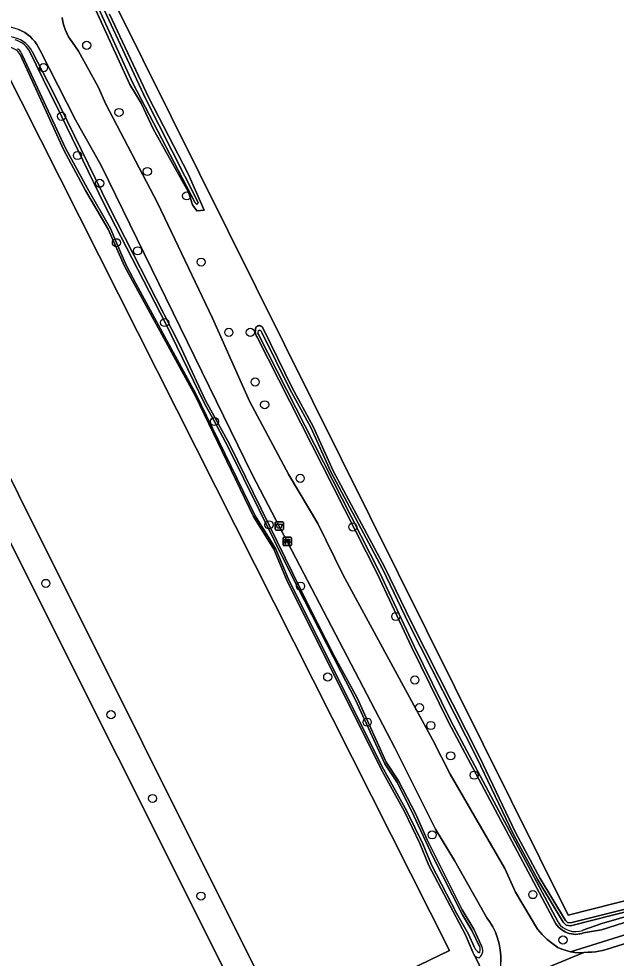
# Model space of a CAD drawing. Extents: x 162722 to 165104, y 384719 to 386284.
# Drawn here: x 163701 to 163772.9, y 385256.2 to 385369.4 of the extents above; entities that cross this region are included whole.
import ezdxf

# ---------------------------------------------------------------- set-up
doc = ezdxf.new("R2010")
doc.units = 0
for name, color, linetype in [('IMGEO_Afvalbak', 7, 'Continuous'), ('IMGEO_Bank', 7, 'Continuous'), ('IMGEO_Boom', 7, 'Continuous'), ('IMGEO_Grasland_agrarisch', 7, 'Continuous'), ('IMGEO_Groenvoorziening', 7, 'Continuous'), ('IMGEO_Hek', 7, 'Continuous'), ('IMGEO_Loofbos', 7, 'Continuous'), ('IMGEO_Oever', 7, 'Continuous'), ('IMGEO_Rijbaan_lokaal_halfverhard', 7, 'Continuous'), ('IMGEO_Voetpad_onverhard', 7, 'Continuous'), ('IMGEO_Waterloop', 7, 'Continuous')]:
    doc.layers.add(name, color=color, linetype=linetype)

msp = doc.modelspace()

# ---------------------------------------------------------------- linework, layer by layer
at = {"layer": 'IMGEO_Afvalbak'}
for p, q in [((163731.82, 385307.89), (163731.82, 385308.69)), ((163731.82, 385308.69), (163731.82, 385307.89)), ((163731.92, 385308.79), (163732.71, 385308.79)), ((163732.71, 385308.79), (163731.92, 385308.79)), ((163732.81, 385308.69), (163732.81, 385307.89)), ((163732.81, 385307.89), (163732.81, 385308.69)), ((163732.71, 385307.79), (163731.92, 385307.79)), ((163731.92, 385307.79), (163732.71, 385307.79))]:
    msp.add_line(p, q, dxfattribs=at)
msp.add_lwpolyline([(163731.96, 385308.5), (163732.67, 385308.5), (163732.52, 385308.03), (163732.11, 385308.03), (163731.96, 385308.5)], dxfattribs=at)
for centre, start, end in [((163731.92, 385308.69), 90, 180), ((163731.92, 385308.69), 90, 180), ((163732.71, 385308.69), 0, 90), ((163732.71, 385308.69), 360, 90), ((163731.92, 385307.89), 180, 270), ((163731.92, 385307.89), 180, 270), ((163732.71, 385307.89), 270, 0), ((163732.71, 385307.89), 270, 0)]:
    msp.add_arc(centre, 0.1, start, end, dxfattribs=at)
at = {"layer": 'IMGEO_Bank'}
for p, q in [((163732.78, 385306), (163732.78, 385306.84)), ((163732.78, 385306.84), (163732.78, 385306)), ((163732.85, 385306.92), (163733.69, 385306.92)), ((163733.69, 385306.92), (163732.85, 385306.92)), ((163733.47, 385306.32), (163733.08, 385306.32)), ((163733.09, 385306.43), (163733.09, 385306.53)), ((163733.13, 385306.53), (163733.13, 385306.43)), ((163733.42, 385306.54), (163733.14, 385306.54)), ((163733.14, 385306.42), (163733.42, 385306.42)), ((163733.42, 385306.43), (163733.42, 385306.53)), ((163733.47, 385306.53), (163733.47, 385306.43)), ((163733.78, 385306.85), (163733.78, 385306.01)), ((163733.78, 385306.01), (163733.78, 385306.85)), ((163733.7, 385305.92), (163732.86, 385305.92)), ((163732.86, 385305.92), (163733.7, 385305.92))]:
    msp.add_line(p, q, dxfattribs=at)
for points in [[(163733.02, 385306.32), (163732.88, 385306.32), (163732.99, 385306.42), (163733.08, 385306.42)], [(163733.08, 385306.54), (163732.99, 385306.54), (163732.99, 385306.7), (163733.56, 385306.7), (163733.56, 385306.54), (163733.47, 385306.54)], [(163733.07, 385306.31), (163733.07, 385306.1), (163733.03, 385306.1), (163733.03, 385306.31)], [(163733.47, 385306.42), (163733.56, 385306.42), (163733.67, 385306.32), (163733.53, 385306.32)], [(163733.52, 385306.31), (163733.52, 385306.1), (163733.48, 385306.1), (163733.48, 385306.31)]]:
    msp.add_lwpolyline(points, dxfattribs=at)
for centre, radius, start, end in [((163732.85, 385306.84), 0.0779, 92.4484, 184.2845), ((163732.85, 385306.84), 0.0779, 92.4484, 184.2845), ((163733.02, 385306.31), 0.00671, 2.8957, 87.1043), ((163733.08, 385306.31), 0.00671, 92.8957, 177.1043), ((163733.08, 385306.53), 0.00671, 2.8957, 87.1043), ((163733.08, 385306.43), 0.00671, 272.8957, 357.1043), ((163733.14, 385306.53), 0.00671, 92.8957, 177.1043), ((163733.14, 385306.43), 0.00671, 182.8957, 267.1043), ((163733.42, 385306.53), 0.00671, 2.8957, 87.1043), ((163733.42, 385306.43), 0.00671, 272.8957, 357.1043), ((163733.47, 385306.53), 0.00671, 92.8957, 177.1043), ((163733.47, 385306.43), 0.00671, 182.8957, 267.1043), ((163733.47, 385306.31), 0.00671, 2.8957, 87.1043), ((163733.53, 385306.31), 0.00671, 92.8957, 177.1043), ((163733.7, 385306.84), 0.0779, 2.4484, 94.2845), ((163733.7, 385306.84), 0.0779, 2.4484, 94.2845), ((163732.85, 385306), 0.0779, 182.4484, 274.2845), ((163732.85, 385306), 0.0779, 182.4484, 274.2845), ((163733.7, 385306), 0.0779, 272.4484, 4.2845), ((163733.7, 385306), 0.0779, 272.4484, 4.2845)]:
    msp.add_arc(centre, radius, start, end, dxfattribs=at)
at = {"layer": 'IMGEO_Boom'}
for centre in [(163709.15, 385366.16), (163703.95, 385363.47), (163706.12, 385357.61), (163713.03, 385358.08), (163708.04, 385352.89), (163716.44, 385350.97), (163710.7, 385349.55), (163721.18, 385348.03), (163712.72, 385342.39), (163715.27, 385341.41), (163722.91, 385340.06), (163718.52, 385332.78), (163726.25, 385331.6), (163728.83, 385331.6), (163729.42, 385325.62), (163730.56, 385322.88), (163724.52, 385320.86), (163734.83, 385314.02), (163731.08, 385308.42), (163741.17, 385308.16), (163704.23, 385301.37), (163734.87, 385301.04), (163746.34, 385297.39), (163738.15, 385290.1), (163748.63, 385289.74), (163749.2, 385286.41), (163712.07, 385285.56), (163742.89, 385284.66), (163750.56, 385284.26), (163752.95, 385280.61), (163755.77, 385278.28), (163717.07, 385275.48), (163750.72, 385271.09), (163722.89, 385263.72), (163762.83, 385263.9), (163766.46, 385258.43)]:
    msp.add_circle(centre, 0.489, dxfattribs=at)
at = {"layer": 'IMGEO_Grasland_agrarisch'}
for points in [[(163887.52, 385372.06), (163891.13, 385404.35), (163792.04, 385411.95), (163716.39, 385374.42), (163712.48, 385371.3), (163767.09, 385261.41), (163786.85, 385266.44), (163800.01, 385268.84), (163929.93, 385258.32), (163930.39, 385263.13), (163924.88, 385267.34), (163932.78, 385342.04), (163914.94, 385355.74), (163911.42, 385357.55), (163888.2, 385367.95)], [(163649.84, 385273.67), (163612.72, 385253.42), (163611.95, 385253.3), (163611.09, 385253.79), (163582.09, 385306.8), (163581.43, 385306.48), (163540.18, 385285.87), (163543.92, 385277.3), (163557.51, 385250), (163593.93, 385177.31), (163740.78, 385251.34), (163752.79, 385257.17), (163698.9, 385364.12), (163630.39, 385330.12), (163622.47, 385326.2)], [(163685.93, 385342.04), (163730.82, 385252.18), (163727.86, 385250.56), (163682.79, 385340.51)]]:
    msp.add_lwpolyline(points, close=True, dxfattribs=at)
at = {"layer": 'IMGEO_Groenvoorziening'}
msp.add_lwpolyline([(163685.93, 385342.04), (163682.79, 385340.51), (163727.86, 385250.56), (163730.82, 385252.18)], close=True, dxfattribs=at)
for points in [[(163910.06, 385255.42), (163896, 385257.12), (163876.78, 385259.04), (163843.68, 385262.32), (163838.05, 385262.87), (163829.27, 385263.48), (163822.36, 385263.63), (163815.46, 385263.78), (163808.81, 385263.93), (163805.97, 385263.89), (163801.11, 385263.83), (163793.55, 385263.32), (163785.83, 385262.28), (163778.92, 385260.61), (163767.36, 385257.02)], [(163767.36, 385257.02), (163767.88, 385256.94), (163768.42, 385256.9), (163768.95, 385256.91), (163769.48, 385256.97), (163769.87, 385256.95), (163770.36, 385257), (163770.77, 385257.08), (163771.22, 385257.18), (163771.66, 385257.31), (163779.21, 385259.66), (163785.43, 385261.21), (163793.62, 385262.32), (163800.66, 385262.82), (163808.64, 385262.93), (163829.25, 385262.48), (163837.88, 385261.89), (163861.37, 385259.56), (163884.6, 385257.26), (163895.05, 385256.23)]]:
    msp.add_lwpolyline(points, dxfattribs=at)
at = {"layer": 'IMGEO_Hek'}
msp.add_lwpolyline([(163727.86, 385250.56), (163682.79, 385340.51), (163685.93, 385342.04), (163730.82, 385252.18), (163727.86, 385250.56)], dxfattribs=at)
at = {"layer": 'IMGEO_Loofbos'}
for points in [[(163786.85, 385266.44), (163767.09, 385261.41), (163712.48, 385371.3), (163716.39, 385374.42), (163792.04, 385411.95)], [(163711.88, 385369.93), (163716.62, 385359.83), (163721.35, 385350.7), (163723.29, 385346.32), (163722.38, 385346.24), (163721.86, 385346.96), (163721.39, 385348.49), (163717.13, 385356.11), (163715.7, 385359.21), (163714.34, 385361.44), (163710.01, 385370.93)], [(163706.21, 385369.49), (163706.27, 385369), (163706.39, 385368.53), (163706.54, 385368.07), (163706.74, 385367.62), (163706.97, 385367.19), (163707.08, 385367.02), (163708.17, 385365.47), (163710.54, 385361.17), (163711.45, 385359.09), (163717.68, 385347.21), (163724.3, 385333.29), (163728.74, 385323.33), (163733.47, 385314.45), (163736.97, 385308.57), (163740, 385302.35), (163750.76, 385282.59), (163752.87, 385278.39), (163759.47, 385267.06), (163760.75, 385264.19), (163763.39, 385259.73), (163763.95, 385259.08), (163764.56, 385258.5), (163765.22, 385257.96), (163765.84, 385257.54), (163766.33, 385257.32), (163766.83, 385257.15), (163767.36, 385257.02), (163778.92, 385260.61)], [(163729.05, 385314.5), (163710.87, 385351.68), (163707.79, 385357.19), (163703.53, 385365.54), (163703.36, 385365.91), (163703.15, 385366.27), (163702.91, 385366.61), (163702.64, 385366.92), (163702.34, 385367.21), (163702.02, 385367.47), (163701.68, 385367.7), (163701.31, 385367.9), (163700.93, 385368.07), (163700.54, 385368.2), (163700.14, 385368.3), (163699.73, 385368.36), (163699.4, 385368.38), (163697.8, 385368.25), (163696.91, 385368.1), (163697.46, 385366.9)], [(163755.6, 385256.97), (163754.71, 385259.06), (163750.33, 385267.41), (163749.24, 385270.05), (163747.38, 385273.91), (163744.66, 385278.85), (163733.19, 385301.85), (163731.65, 385305.5), (163729.23, 385309.43), (163722.25, 385323.9), (163713.7, 385339.56), (163711.74, 385344.02), (163709, 385348.66), (163706.4, 385353.53), (163701.12, 385365.07)], [(163702.57, 385365.41), (163705.16, 385360.42), (163711.85, 385346.72), (163720.3, 385330.15), (163723.4, 385323.46), (163726.31, 385318.15), (163735.86, 385298.64), (163738.96, 385292.56), (163741.69, 385287.6), (163745.18, 385279.86), (163746.68, 385277.6), (163748.76, 385273.6), (163750.12, 385270.49), (163754.33, 385262.08), (163755.74, 385259.73), (163756.63, 385257.8)], [(163775.49, 385261.07), (163771.11, 385259.65), (163768.93, 385259.28), (163768.74, 385259.22), (163768.49, 385259.16), (163768.23, 385259.12), (163767.98, 385259.11), (163767.72, 385259.12), (163767.47, 385259.16), (163767.22, 385259.22), (163766.97, 385259.29), (163766.74, 385259.4), (163766.51, 385259.52), (163766.3, 385259.66), (163766.1, 385259.82), (163765.91, 385259.99), (163765.74, 385260.19), (163765.59, 385260.39), (163752.69, 385284.66), (163748.21, 385293.74), (163744.09, 385302.58), (163729.64, 385331.02), (163729.57, 385331.12), (163729.53, 385331.23), (163729.49, 385331.34), (163729.46, 385331.45), (163729.44, 385331.57), (163729.43, 385331.68), (163729.44, 385331.8), (163729.45, 385331.91), (163729.47, 385332.03), (163729.51, 385332.14), (163729.55, 385332.25), (163729.59, 385332.28), (163729.62, 385332.31), (163729.65, 385332.34), (163729.69, 385332.36), (163729.73, 385332.37), (163729.77, 385332.39), (163729.82, 385332.4), (163729.86, 385332.41), (163729.9, 385332.41), (163729.95, 385332.41), (163729.99, 385332.4), (163730.03, 385332.39), (163730.07, 385332.38), (163730.11, 385332.36), (163730.15, 385332.35), (163730.19, 385332.32), (163730.22, 385332.29), (163730.25, 385332.27), (163730.28, 385332.23), (163730.31, 385332.2), (163730.33, 385332.16), (163730.35, 385332.12), (163730.37, 385332.08), (163733.87, 385324.91), (163736.4, 385320.28), (163738.81, 385314.94), (163745.03, 385303.27), (163748.22, 385296.66), (163756.44, 385280.41), (163760.76, 385271.36), (163763.72, 385265.85), (163766.75, 385260.78), (163767, 385260.54), (163767.35, 385260.49), (163775.05, 385262.41)], [(163755.86, 385256.53), (163757.39, 385253.34), (163757.71, 385252.67), (163757.86, 385252.83), (163758.11, 385253.14), (163758.33, 385253.48), (163758.53, 385253.83), (163758.69, 385254.2), (163758.81, 385254.58), (163758.9, 385254.98), (163758.96, 385255.38), (163758.98, 385255.78), (163758.98, 385256.51), (163758.91, 385257.24), (163758.78, 385257.97), (163758.58, 385258.67), (163758.32, 385259.36), (163758, 385260.02), (163757.62, 385260.65), (163757.3, 385261.11), (163753.42, 385268.01), (163751.11, 385271.77), (163746.22, 385281.58), (163729.05, 385314.5)], [(163685.2, 385216.69), (163698.25, 385223.18), (163710.13, 385229.29), (163712.96, 385230.75), (163716.25, 385232.35), (163717.57, 385233.01), (163722.21, 385235.5), (163734.23, 385241.98), (163737.48, 385243.67), (163745.06, 385247.55), (163752.2, 385250.91), (163757.39, 385253.34), (163755.86, 385256.53)]]:
    msp.add_lwpolyline(points, dxfattribs=at)
msp.add_lwpolyline([(163593.93, 385177.31), (163557.51, 385250), (163543.92, 385277.3), (163540.18, 385285.87), (163581.43, 385306.48), (163582.09, 385306.8), (163583.48, 385307.5), (163622.47, 385326.2), (163630.39, 385330.12), (163698.9, 385364.12), (163752.79, 385257.17), (163740.78, 385251.34)], close=True, dxfattribs=at)
for centre, radius, start, end in [((163699.75, 385364.02), 3.15, 26.1049, 85.9177), ((163699.59, 385364.13), 1.8, 31.5953, 126.3622), ((163755.66, 385257.19), 1.15, 308.6788, 32.4088), ((163756.5, 385257.21), 0.935, 194.9726, 226.608), ((163756.49, 385257.2), 0.923, 226.6849, 262.7848)]:
    msp.add_arc(centre, radius, start, end, dxfattribs=at)
at = {"layer": 'IMGEO_Oever'}
for points in [[(163710.01, 385370.93), (163714.34, 385361.44), (163715.7, 385359.21), (163717.13, 385356.11), (163721.39, 385348.49), (163721.86, 385346.96), (163722.38, 385346.24), (163723.29, 385346.32), (163721.35, 385350.7), (163716.62, 385359.83), (163711.88, 385369.93)], [(163722.2, 385347.2), (163722.16, 385347.29), (163714.68, 385361.62), (163710.36, 385371.09)], [(163711.07, 385371.54), (163711.05, 385371.15), (163711.22, 385370.51), (163711.51, 385369.82), (163716.28, 385359.66), (163722.51, 385347.32), (163722.54, 385347.21)], [(163701.12, 385365.07), (163706.4, 385353.53), (163709, 385348.66), (163711.74, 385344.02), (163713.7, 385339.56), (163722.25, 385323.9), (163729.23, 385309.43), (163731.65, 385305.5), (163733.19, 385301.85), (163744.66, 385278.85), (163747.38, 385273.91), (163749.24, 385270.05), (163750.33, 385267.41), (163754.71, 385259.06), (163755.6, 385256.97)], [(163701.42, 385364.95), (163701.35, 385365.1), (163701.31, 385365.17), (163701.27, 385365.25)], [(163755.85, 385257.44), (163755.76, 385257.61), (163755.07, 385259.14), (163753.66, 385261.65), (163750.64, 385267.5), (163749.6, 385270.03), (163747.68, 385273.95), (163744.64, 385279.38), (163733.38, 385301.97), (163731.89, 385305.49), (163731.01, 385306.92), (163729.42, 385309.5), (163723.57, 385321.55), (163722.28, 385324.21), (163715.06, 385337.5), (163713.93, 385339.59), (163712.72, 385342.39), (163712, 385344.11), (163709.23, 385348.91), (163706.6, 385353.79), (163701.42, 385364.95)], [(163702.2, 385365.62), (163703.95, 385362.01), (163706.12, 385357.61), (163711.24, 385347.05), (163718.68, 385332.62), (163723.31, 385323.04), (163724.52, 385320.86), (163726.15, 385317.78), (163733.62, 385302.69), (163739.73, 385290.77), (163741.5, 385287.36), (163745.04, 385279.65), (163746.53, 385277.35), (163748.53, 385273.38), (163750.81, 385268.47), (163754.36, 385261.47), (163755.49, 385259.58), (163756.41, 385257.64)], [(163741.69, 385287.6), (163738.96, 385292.56), (163735.86, 385298.64), (163726.31, 385318.15), (163723.4, 385323.46), (163720.3, 385330.15), (163711.85, 385346.72), (163705.16, 385360.42), (163702.57, 385365.41)], [(163775.05, 385262.41), (163767.35, 385260.49), (163767, 385260.54), (163766.75, 385260.78), (163763.72, 385265.85), (163760.76, 385271.36), (163756.44, 385280.41), (163748.22, 385296.66), (163745.03, 385303.27), (163738.81, 385314.94), (163736.4, 385320.28), (163733.87, 385324.91), (163730.37, 385332.08), (163730.35, 385332.12), (163730.33, 385332.16), (163730.31, 385332.2), (163730.28, 385332.23), (163730.25, 385332.27), (163730.22, 385332.29), (163730.19, 385332.32), (163730.15, 385332.35), (163730.11, 385332.36), (163730.07, 385332.38), (163730.03, 385332.39), (163729.99, 385332.4), (163729.95, 385332.41), (163729.9, 385332.41), (163729.86, 385332.41), (163729.82, 385332.4), (163729.77, 385332.39), (163729.73, 385332.37), (163729.69, 385332.36), (163729.65, 385332.34), (163729.62, 385332.31), (163729.59, 385332.28), (163729.55, 385332.25), (163729.51, 385332.14), (163729.47, 385332.03), (163729.45, 385331.91), (163729.44, 385331.8), (163729.43, 385331.68), (163729.44, 385331.57), (163729.46, 385331.45), (163729.49, 385331.34), (163729.53, 385331.23), (163729.57, 385331.12), (163729.64, 385331.02), (163744.09, 385302.58), (163748.21, 385293.74), (163752.69, 385284.66), (163765.59, 385260.39), (163765.74, 385260.19), (163765.91, 385259.99), (163766.1, 385259.82), (163766.3, 385259.66), (163766.51, 385259.52), (163766.74, 385259.4), (163766.97, 385259.29), (163767.22, 385259.22), (163767.47, 385259.16), (163767.72, 385259.12), (163767.98, 385259.11), (163768.23, 385259.12), (163768.49, 385259.16), (163768.74, 385259.22), (163768.93, 385259.28), (163771.11, 385259.65), (163775.49, 385261.07)], [(163765.87, 385260.57), (163752.98, 385284.81), (163748.51, 385293.88), (163744.39, 385302.72), (163729.81, 385331.33), (163729.75, 385331.47)], [(163729.79, 385331.79), (163729.84, 385331.83), (163729.93, 385331.84)], [(163730.13, 385331.73), (163730.21, 385331.6), (163733.58, 385324.76), (163736.11, 385320.14), (163738.51, 385314.79), (163744.74, 385303.12), (163747.92, 385296.51), (163756.14, 385280.27), (163760.46, 385271.21), (163763.43, 385265.68), (163766.49, 385260.57), (163766.85, 385260.23), (163767.37, 385260.15), (163775.12, 385262.09)], [(163756.63, 385257.8), (163755.74, 385259.73), (163754.33, 385262.08), (163750.12, 385270.49), (163748.76, 385273.6), (163746.68, 385277.6), (163745.18, 385279.86), (163741.69, 385287.6)], [(163775.31, 385261.64), (163771.15, 385260.44), (163768.85, 385259.6)]]:
    msp.add_lwpolyline(points, dxfattribs=at)
for centre, radius, start, end in [((163699.75, 385364.02), 3.15, 26.1049, 85.9177), ((163699.61, 385363.78), 3.18, 35.454, 73.2048), ((163699.59, 385364.13), 1.8, 31.5953, 126.3622), ((163700.11, 385364.63), 1.32, 28.1961, 57.4081), ((163722.43, 385347.3), 0.249, 203.387, 262.2179), ((163722.41, 385347.18), 0.132, 263.7878, 12.6347), ((163730.12, 385331.59), 0.384, 148.3992, 198.0565), ((163729.88, 385331.53), 0.317, 39.143, 82.2219), ((163767.98, 385261.98), 2.54, 213.7726, 290.1322), ((163756.96, 385258.04), 1.27, 208.1211, 239.6415), ((163755.66, 385257.19), 1.15, 308.6788, 32.4088), ((163755.65, 385257.27), 0.854, 341.7356, 26.2463), ((163756.5, 385257.21), 0.935, 194.9726, 226.608), ((163756.49, 385257.2), 0.923, 226.6849, 262.7848), ((163756.37, 385257.03), 0.0994, 243.7154, 339.3094)]:
    msp.add_arc(centre, radius, start, end, dxfattribs=at)
at = {"layer": 'IMGEO_Rijbaan_lokaal_halfverhard'}
msp.add_lwpolyline([(163895.05, 385256.23), (163884.6, 385257.26), (163861.37, 385259.56), (163837.88, 385261.89), (163829.25, 385262.48), (163808.64, 385262.93), (163800.66, 385262.82), (163793.62, 385262.32), (163785.43, 385261.21), (163779.21, 385259.66), (163771.66, 385257.31), (163771.22, 385257.18), (163770.77, 385257.08), (163770.36, 385257), (163769.87, 385256.95), (163769.48, 385256.97), (163768.95, 385256.91), (163756.6, 385251.83)], dxfattribs=at)
at = {"layer": 'IMGEO_Voetpad_onverhard'}
for points in [[(163756.6, 385251.83), (163768.95, 385256.91), (163768.42, 385256.9), (163767.88, 385256.94), (163767.36, 385257.02), (163766.83, 385257.15), (163766.33, 385257.32), (163765.84, 385257.54), (163765.22, 385257.96), (163764.56, 385258.5), (163763.95, 385259.08), (163763.39, 385259.73), (163760.75, 385264.19), (163759.47, 385267.06), (163752.87, 385278.39), (163750.76, 385282.59), (163740, 385302.35), (163736.97, 385308.57), (163733.47, 385314.45), (163728.74, 385323.33), (163724.3, 385333.29), (163717.68, 385347.21), (163711.45, 385359.09), (163710.54, 385361.17), (163708.17, 385365.47), (163707.08, 385367.02), (163706.97, 385367.19), (163706.74, 385367.62), (163706.54, 385368.07), (163706.39, 385368.53), (163706.27, 385369), (163706.21, 385369.49)], [(163700.93, 385368.07), (163701.31, 385367.9), (163701.68, 385367.7), (163702.02, 385367.47), (163702.34, 385367.21), (163702.64, 385366.92), (163702.91, 385366.61), (163703.15, 385366.27), (163703.36, 385365.91), (163703.53, 385365.54), (163707.79, 385357.19), (163710.87, 385351.68), (163729.05, 385314.5), (163746.22, 385281.58), (163751.11, 385271.77), (163753.42, 385268.01), (163757.3, 385261.11), (163757.62, 385260.65), (163758, 385260.02), (163758.32, 385259.36), (163758.58, 385258.67), (163758.78, 385257.97), (163758.91, 385257.24), (163758.98, 385256.51), (163758.98, 385255.78)]]:
    msp.add_lwpolyline(points, dxfattribs=at)
at = {"layer": 'IMGEO_Waterloop'}
for points in [[(163710.36, 385371.09), (163714.68, 385361.62), (163722.16, 385347.29), (163722.2, 385347.2)], [(163722.54, 385347.21), (163722.51, 385347.32), (163716.28, 385359.66), (163711.51, 385369.82), (163711.22, 385370.51), (163711.05, 385371.15), (163711.07, 385371.54)], [(163701.27, 385365.25), (163701.31, 385365.17), (163701.35, 385365.1), (163701.42, 385364.95), (163706.6, 385353.79), (163709.23, 385348.91), (163712, 385344.11), (163712.72, 385342.39), (163713.93, 385339.59), (163715.06, 385337.5), (163722.28, 385324.21), (163723.57, 385321.55), (163729.42, 385309.5), (163731.01, 385306.92), (163731.89, 385305.49), (163733.38, 385301.97), (163744.64, 385279.38), (163747.68, 385273.95), (163749.6, 385270.03), (163750.64, 385267.5), (163753.66, 385261.65), (163755.07, 385259.14), (163755.76, 385257.61), (163755.85, 385257.44)], [(163756.41, 385257.64), (163755.49, 385259.58), (163754.36, 385261.47), (163750.81, 385268.47), (163748.53, 385273.38), (163746.53, 385277.35), (163745.04, 385279.65), (163741.5, 385287.36), (163739.73, 385290.77), (163733.62, 385302.69), (163726.15, 385317.78), (163724.52, 385320.86), (163723.31, 385323.04), (163718.68, 385332.62), (163711.24, 385347.05), (163706.12, 385357.61), (163703.95, 385362.01), (163702.2, 385365.62)], [(163729.75, 385331.47), (163729.81, 385331.33), (163744.39, 385302.72), (163748.51, 385293.88), (163752.98, 385284.81), (163765.87, 385260.57)], [(163729.93, 385331.84), (163729.84, 385331.83), (163729.79, 385331.79)], [(163730.21, 385331.6), (163730.13, 385331.73)], [(163775.12, 385262.09), (163767.37, 385260.15), (163766.85, 385260.23), (163766.49, 385260.57), (163763.43, 385265.68), (163760.46, 385271.21), (163756.14, 385280.27), (163747.92, 385296.51), (163744.74, 385303.12), (163738.51, 385314.79), (163736.11, 385320.14), (163733.58, 385324.76), (163730.21, 385331.6)], [(163768.85, 385259.6), (163771.15, 385260.44), (163775.31, 385261.64)]]:
    msp.add_lwpolyline(points, dxfattribs=at)
for centre, radius, start, end in [((163699.61, 385363.78), 3.18, 35.454, 73.2048), ((163700.11, 385364.63), 1.32, 28.1961, 57.4081), ((163722.43, 385347.3), 0.249, 203.387, 262.2179), ((163722.41, 385347.18), 0.132, 263.7878, 12.6347), ((163730.12, 385331.59), 0.384, 148.3992, 198.0565), ((163729.88, 385331.53), 0.317, 39.143, 82.2219), ((163767.98, 385261.98), 2.54, 213.7726, 290.1322), ((163756.96, 385258.04), 1.27, 208.1211, 239.6415), ((163755.65, 385257.27), 0.854, 341.7356, 26.2463), ((163756.37, 385257.03), 0.0994, 243.7154, 339.3094)]:
    msp.add_arc(centre, radius, start, end, dxfattribs=at)

doc.saveas('drawing.dxf')
